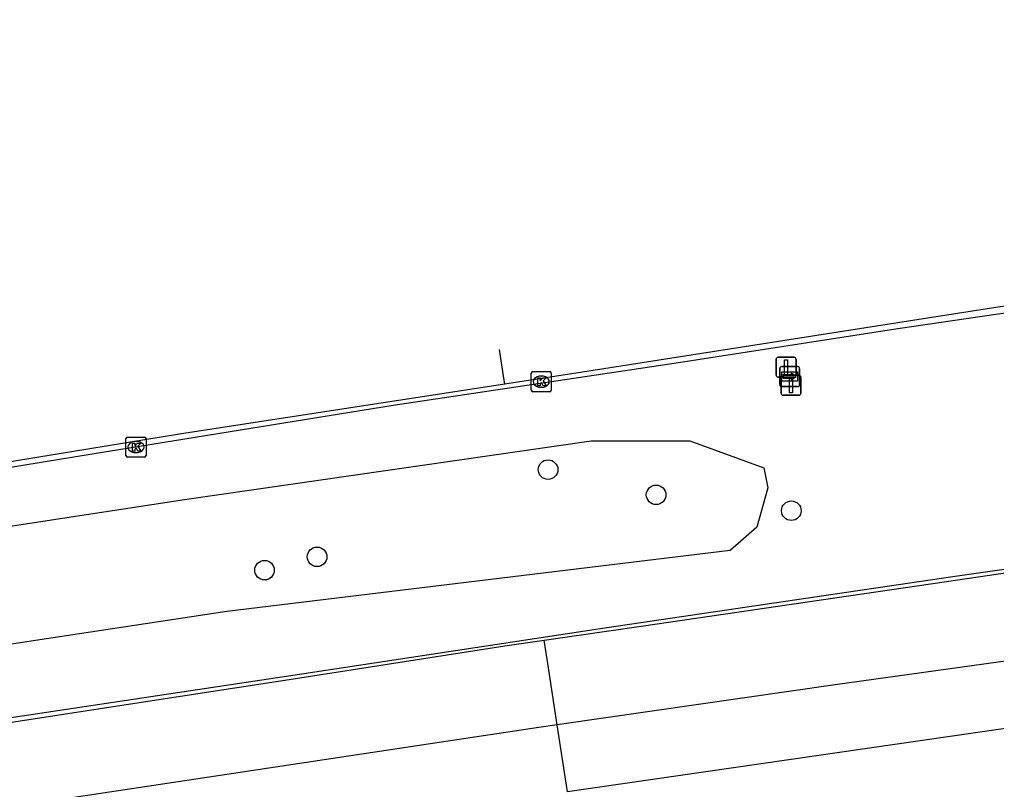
# Model space of a CAD drawing. Extents: x 162880 to 165536, y 384011 to 385179.
# Drawn here: x 164821.27 to 164870.02, y 385130.11 to 385168.56 of the extents above; entities that cross this region are included whole.
import ezdxf

# ---------------------------------------------------------------- set-up
doc = ezdxf.new("R2010")
doc.units = 0
for name, color, linetype in [('IMGEO_Berm_groen', 7, 'Continuous'), ('IMGEO_Berm_open', 7, 'Continuous'), ('IMGEO_Boom', 7, 'Continuous'), ('IMGEO_Kolk', 7, 'Continuous'), ('IMGEO_OVBaan_gesloten', 7, 'Continuous'), ('IMGEO_Rijbaan_regionaal_gesloten', 7, 'Continuous'), ('IMGEO_Verkeersbordpaal', 7, 'Continuous'), ('IMGEO_Wegwijzer', 7, 'Continuous')]:
    doc.layers.add(name, color=color, linetype=linetype)

msp = doc.modelspace()

# ---------------------------------------------------------------- linework, layer by layer
at = {"layer": 'IMGEO_Berm_groen'}
msp.add_lwpolyline([(164849.801, 385147.514), (164854.715, 385147.517), (164858.419, 385146.175), (164858.615, 385145.166), (164858.058, 385143.201), (164856.737, 385142.047), (164831.621, 385138.993), (164801.079, 385134.371), (164783.638, 385131.246), (164782.096, 385132.462), (164781.671, 385134.259), (164782.302, 385135.932), (164784.463, 385136.981), (164810.999, 385141.764), (164829.504, 385144.596), (164849.801, 385147.514)], dxfattribs=at)
at = {"layer": 'IMGEO_Berm_open'}
for points in [[(164753.402, 385122.666), (164761.771, 385124.171), (164779.556, 385127.154), (164792.904, 385129.283), (164805.184, 385131.207), (164819.723, 385133.542), (164834.696, 385135.776), (164850.7, 385138.221), (164867.723, 385140.735), (164880.863, 385142.61), (164899.993, 385145.406), (164920.361, 385148.226), (164933.657, 385150.012), (164947.62, 385151.973), (164961.857, 385153.907), (164974.084, 385155.738), (164985.473, 385157.363), (165001.858, 385159.693), (165012.316, 385161.217), (165026.045, 385163.146), (165028.965, 385163.566)], [(164878.412, 385155.057), (164865.098, 385153.11), (164853.938, 385151.377), (164839.917, 385149.286), (164825.701, 385146.992), (164812.959, 385144.898), (164800.318, 385142.797), (164787.925, 385140.644), (164775.413, 385138.547), (164758.752, 385135.576)]]:
    msp.add_lwpolyline(points, dxfattribs=at)
at = {"layer": 'IMGEO_Boom'}
for centre in [(164847.645, 385146.081), (164853.038, 385144.823), (164859.785, 385144.029), (164836.117, 385141.726), (164833.494, 385141.061)]:
    msp.add_circle(centre, 0.489, dxfattribs=at)
at = {"layer": 'IMGEO_Kolk'}
for p, q in [((164846.805, 385150.048), (164846.805, 385150.9)), ((164846.88, 385150.974), (164847.732, 385150.974)), ((164847.293, 385150.754), (164847.318, 385150.754)), ((164847.806, 385150.9), (164847.806, 385150.048)), ((164847.732, 385149.974), (164846.88, 385149.974)), ((164847.316, 385150.194), (164847.291, 385150.194)), ((164826.579, 385146.784), (164826.579, 385147.636)), ((164826.654, 385147.71), (164827.506, 385147.71)), ((164827.067, 385147.49), (164827.092, 385147.49)), ((164827.58, 385147.636), (164827.58, 385146.784)), ((164827.09, 385146.93), (164827.065, 385146.93)), ((164827.506, 385146.71), (164826.654, 385146.71))]:
    msp.add_line(p, q, dxfattribs=at)
for points in [[(164846.805, 385150.048), (164846.805, 385150.9)], [(164846.88, 385150.974), (164847.732, 385150.974)], [(164847.806, 385150.9), (164847.806, 385150.048)], [(164847.126, 385150.674), (164847.249, 385150.674), (164847.249, 385150.523), (164847.379, 385150.674), (164847.543, 385150.674), (164847.397, 385150.523), (164847.55, 385150.274), (164847.398, 385150.274), (164847.313, 385150.438), (164847.249, 385150.371), (164847.249, 385150.274), (164847.126, 385150.274), (164847.126, 385150.674)], [(164847.732, 385149.974), (164846.88, 385149.974)], [(164826.579, 385146.784), (164826.579, 385147.636)], [(164826.654, 385147.71), (164827.506, 385147.71)], [(164826.9, 385147.41), (164827.023, 385147.41), (164827.023, 385147.259), (164827.153, 385147.41), (164827.317, 385147.41), (164827.171, 385147.259), (164827.324, 385147.01), (164827.172, 385147.01), (164827.087, 385147.174), (164827.023, 385147.107), (164827.023, 385147.01), (164826.9, 385147.01), (164826.9, 385147.41)], [(164827.58, 385147.636), (164827.58, 385146.784)], [(164827.506, 385146.71), (164826.654, 385146.71)]]:
    msp.add_lwpolyline(points, dxfattribs=at)
for centre, start, end in [((164846.882, 385150.898), 91.552, 178.448), ((164846.882, 385150.898), 91.552, 178.448), ((164847.73, 385150.898), 1.552, 88.448), ((164847.73, 385150.898), 1.552, 88.448), ((164846.882, 385150.05), 181.552, 268.448), ((164846.882, 385150.05), 181.552, 268.448), ((164847.73, 385150.05), 271.552, 358.448), ((164847.73, 385150.05), 271.552, 358.448), ((164826.656, 385147.634), 91.552, 178.448), ((164826.656, 385147.634), 91.552, 178.448), ((164827.504, 385147.634), 1.552, 88.448), ((164827.504, 385147.634), 1.552, 88.448), ((164826.656, 385146.786), 181.552, 268.448), ((164826.656, 385146.786), 181.552, 268.448), ((164827.504, 385146.786), 271.552, 358.448), ((164827.504, 385146.786), 271.552, 358.448)]:
    msp.add_arc(centre, 0.0765, start, end, dxfattribs=at)
for centre, major_axis, ratio, start_param, end_param in [((164847.292, 385150.474), (-0.387, 0.002), 0.722429, 4.712389, 7.853982), ((164847.317, 385150.474), (-0.39, 0.002), 0.717154, 1.570796, 4.712389), ((164827.066, 385147.21), (-0.387, 0.002), 0.722429, 4.712389, 7.853982), ((164827.091, 385147.21), (-0.39, 0.002), 0.717154, 1.570796, 4.712389)]:
    msp.add_ellipse(centre, major_axis=major_axis, ratio=ratio, start_param=start_param, end_param=end_param, dxfattribs=at)
at = {"layer": 'IMGEO_OVBaan_gesloten'}
msp.add_lwpolyline([(164973.147, 385147.997), (164971.264, 385147.721), (164951.882, 385144.838), (164934.324, 385142.287), (164917.301, 385139.816), (164895.796, 385136.711), (164878.414, 385134.307), (164860.924, 385131.771), (164848.612, 385129.994)], dxfattribs=at)
at = {"layer": 'IMGEO_Rijbaan_regionaal_gesloten'}
for points in [[(164845.485, 385150.366), (164849.361, 385150.963), (164869.987, 385154.189), (164893.447, 385157.586), (164923.076, 385161.725), (164945.166, 385164.916), (164961.122, 385167.225), (164970.246, 385168.56)], [(164847.451, 385137.56), (164852.293, 385138.263), (164867.523, 385140.495), (164876.888, 385141.88), (164900.066, 385145.161), (164914.151, 385147.116), (164924.781, 385148.62), (164935.618, 385150.089), (164944.129, 385151.264), (164952.425, 385152.417), (164960.546, 385153.492), (164970.348, 385154.98), (164972.126, 385155.233)], [(164845.485, 385150.366), (164845.442, 385150.649), (164845.222, 385152.081)], [(164972.679, 385151.313), (164966.32, 385150.382), (164945.346, 385147.317), (164921.612, 385143.886), (164894.999, 385139.933), (164861.976, 385135.329), (164848.098, 385133.34)], [(164728.045, 385130.222), (164735.762, 385131.698), (164752.013, 385134.575), (164762.642, 385136.452), (164777.146, 385139.133), (164793.717, 385142.026), (164811.849, 385145.023), (164829.349, 385147.88), (164845.485, 385150.366)], [(164730.185, 385118.299), (164731.193, 385118.492), (164741.273, 385120.346), (164750.795, 385122.027), (164759.593, 385123.582), (164779.503, 385126.953), (164789.519, 385128.545), (164802.27, 385130.571), (164812.015, 385132.105), (164826.37, 385134.323), (164834.725, 385135.597), (164845.486, 385137.275), (164847.451, 385137.56)], [(164848.098, 385133.34), (164847.596, 385136.616), (164847.451, 385137.56)], [(164848.098, 385133.34), (164847.186, 385133.21), (164823.654, 385129.655), (164800.218, 385125.996), (164764.214, 385120.114), (164730.917, 385114.219)], [(164848.612, 385129.994), (164848.098, 385133.34)]]:
    msp.add_lwpolyline(points, dxfattribs=at)
at = {"layer": 'IMGEO_Verkeersbordpaal'}
for p, q in [((164859.129, 385151.697), (164859.919, 385151.697)), ((164859.919, 385151.697), (164859.129, 385151.697)), ((164859.029, 385150.797), (164859.029, 385151.597)), ((164859.029, 385151.597), (164859.029, 385150.797)), ((164860.019, 385151.597), (164860.019, 385150.797)), ((164860.019, 385150.797), (164860.019, 385151.597)), ((164859.374, 385150.799), (164860.164, 385150.799)), ((164860.164, 385150.799), (164859.374, 385150.799)), ((164859.919, 385150.697), (164859.129, 385150.697)), ((164859.129, 385150.697), (164859.919, 385150.697)), ((164859.274, 385149.899), (164859.274, 385150.699)), ((164859.274, 385150.699), (164859.274, 385149.899)), ((164860.264, 385150.699), (164860.264, 385149.899)), ((164860.264, 385149.899), (164860.264, 385150.699)), ((164860.164, 385149.799), (164859.374, 385149.799)), ((164859.374, 385149.799), (164860.164, 385149.799))]:
    msp.add_line(p, q, dxfattribs=at)
for points in [[(164859.449, 385151.572), (164859.599, 385151.572), (164859.599, 385150.822), (164859.449, 385150.822), (164859.449, 385151.572)], [(164859.694, 385150.674), (164859.844, 385150.674), (164859.844, 385149.924), (164859.694, 385149.924), (164859.694, 385150.674)]]:
    msp.add_lwpolyline(points, dxfattribs=at)
for centre, start, end in [((164859.129, 385151.597), 90, 180), ((164859.129, 385151.597), 90, 180), ((164859.919, 385151.597), 0, 90), ((164859.919, 385151.597), 360, 90), ((164859.129, 385150.797), 180, 270), ((164859.129, 385150.797), 180, 270), ((164859.374, 385150.699), 90, 180), ((164859.374, 385150.699), 90, 180), ((164859.919, 385150.797), 270, 0), ((164859.919, 385150.797), 270, 0), ((164860.164, 385150.699), 0, 90), ((164860.164, 385150.699), 360, 90), ((164859.374, 385149.899), 180, 270), ((164859.374, 385149.899), 180, 270), ((164860.164, 385149.899), 270, 0), ((164860.164, 385149.899), 270, 0)]:
    msp.add_arc(centre, 0.1, start, end, dxfattribs=at)
at = {"layer": 'IMGEO_Wegwijzer'}
for p, q in [((164859.308, 385151.226), (164860.098, 385151.226)), ((164860.098, 385151.226), (164859.308, 385151.226)), ((164859.208, 385150.326), (164859.208, 385151.126)), ((164859.208, 385151.126), (164859.208, 385150.326)), ((164860.198, 385151.126), (164860.198, 385150.326)), ((164860.198, 385150.326), (164860.198, 385151.126)), ((164860.098, 385150.226), (164859.308, 385150.226)), ((164859.308, 385150.226), (164860.098, 385150.226))]:
    msp.add_line(p, q, dxfattribs=at)
for points in [[(164859.309, 385150.958), (164860.097, 385150.958), (164860.097, 385150.494), (164859.309, 385150.494), (164859.309, 385150.958)], [(164859.374, 385150.81), (164859.374, 385150.726), (164859.374, 385150.642), (164859.785, 385150.642), (164859.785, 385150.559), (164860.032, 385150.726), (164859.785, 385150.893), (164859.785, 385150.81), (164859.374, 385150.81)]]:
    msp.add_lwpolyline(points, dxfattribs=at)
for centre, start, end in [((164859.308, 385151.126), 90, 180), ((164859.308, 385151.126), 90, 180), ((164860.098, 385151.126), 0, 90), ((164860.098, 385151.126), 360, 90), ((164859.308, 385150.326), 180, 270), ((164859.308, 385150.326), 180, 270), ((164860.098, 385150.326), 270, 0), ((164860.098, 385150.326), 270, 0)]:
    msp.add_arc(centre, 0.1, start, end, dxfattribs=at)

doc.saveas('drawing.dxf')
